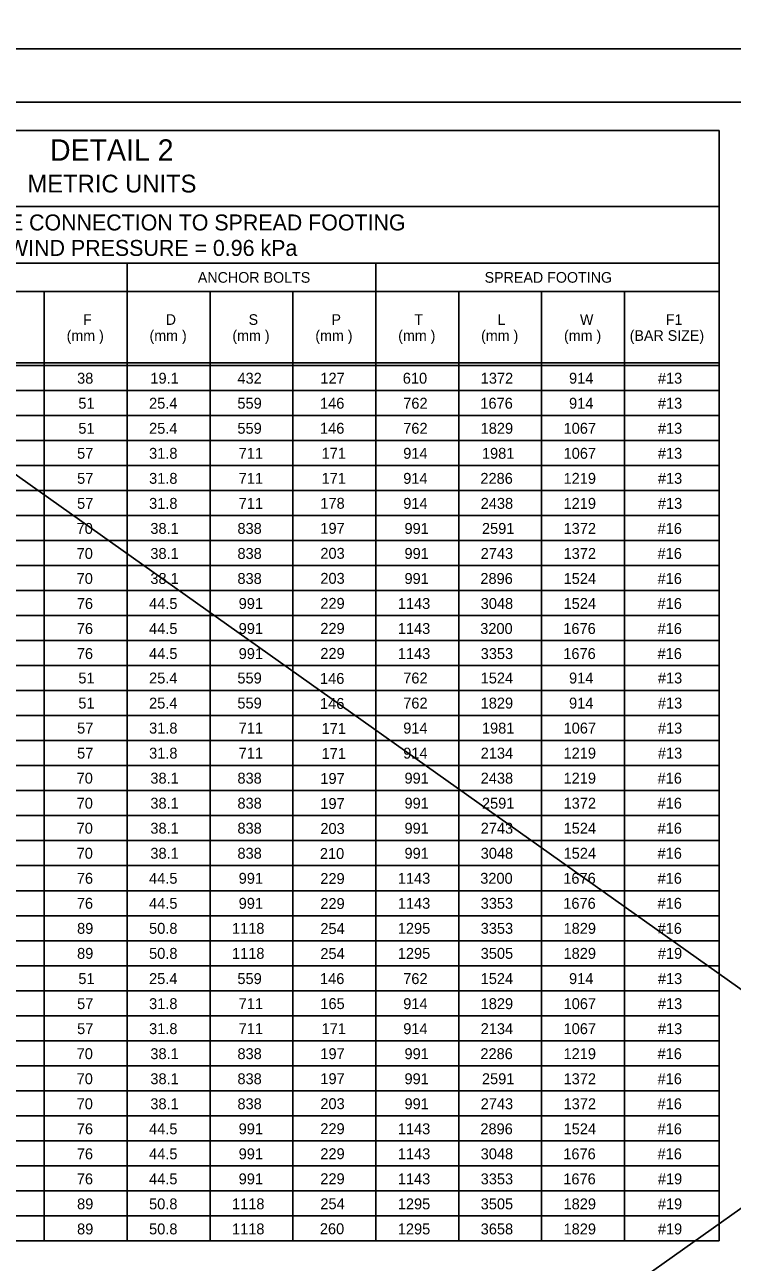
# Model space of a CAD drawing. Extents: x 3475 to 6558, y -3780 to 1166.
# Drawn here: x 5627.2 to 5826.3, y -957.8 to -609.5 of the extents above; entities that cross this region are included whole.
import ezdxf

# ---------------------------------------------------------------- set-up
doc = ezdxf.new("R2010")
doc.units = 0
for name, color, linetype in [('1', 7, 'Continuous'), ('2', 7, 'Continuous'), ('PLT-BNDY', 7, 'Continuous')]:
    doc.layers.add(name, color=color, linetype=linetype)

msp = doc.modelspace()

# ---------------------------------------------------------------- linework, layer by layer
at = {"layer": '1'}
for p, q in [((6267.74, -630.59), (5473.63, -1194.98)), ((5475.9, -630.59), (6271.14, -1194.98)), ((5822.67, -639.3), (5491.33, -639.3)), ((5822.67, -639.3), (5822.67, -951.79)), ((5822.67, -660.64), (5491.33, -660.64)), ((5491.33, -676.64), (5822.67, -676.64)), ((5656, -676.64), (5656, -951.79)), ((5726, -676.64), (5726, -951.79)), ((5491.33, -684.64), (5822.67, -684.64)), ((5632.67, -684.64), (5632.67, -951.79)), ((5679.34, -684.64), (5679.34, -951.79)), ((5702.67, -684.64), (5702.67, -951.79)), ((5749.34, -684.64), (5749.34, -951.79)), ((5772.67, -684.64), (5772.67, -951.79)), ((5796.01, -684.64), (5796.01, -951.79)), ((5491.33, -704.64), (5822.67, -704.64)), ((5491.33, -705.39), (5822.67, -705.39)), ((5512.67, -712.43), (5822.67, -712.43)), ((5512.67, -719.47), (5822.67, -719.47)), ((5512.67, -726.51), (5822.67, -726.51)), ((5512.67, -733.55), (5822.67, -733.55)), ((5512.67, -740.59), (5822.67, -740.59)), ((5512.67, -747.63), (5822.67, -747.63)), ((5512.67, -754.67), (5822.67, -754.67)), ((5512.67, -761.71), (5822.67, -761.71)), ((5512.67, -768.75), (5822.67, -768.75)), ((5512.67, -775.79), (5822.67, -775.79)), ((5512.67, -782.83), (5822.67, -782.83)), ((5491.33, -789.87), (5822.67, -789.87)), ((5512.67, -796.91), (5822.67, -796.91)), ((5512.67, -803.95), (5822.67, -803.95)), ((5512.67, -810.99), (5822.67, -810.99)), ((5512.67, -818.03), (5822.67, -818.03)), ((5512.67, -825.07), (5822.67, -825.07)), ((5512.67, -832.11), (5822.67, -832.11)), ((5512.67, -839.15), (5822.67, -839.15)), ((5512.67, -846.19), (5822.67, -846.19)), ((5512.67, -853.23), (5822.67, -853.23)), ((5512.67, -860.27), (5822.67, -860.27)), ((5512.67, -867.31), (5822.67, -867.31)), ((5491.33, -874.35), (5822.67, -874.35)), ((5512.67, -881.39), (5822.67, -881.39)), ((5512.67, -888.43), (5822.67, -888.43)), ((5512.67, -895.47), (5822.67, -895.47)), ((5512.67, -902.51), (5822.67, -902.51)), ((5512.67, -909.55), (5822.67, -909.55)), ((5512.67, -916.59), (5822.67, -916.59)), ((5512.67, -923.63), (5822.67, -923.63)), ((5512.67, -930.67), (5822.67, -930.67)), ((5512.67, -937.71), (5822.67, -937.71)), ((5512.67, -944.75), (5822.67, -944.75)), ((5491.33, -951.79), (5822.67, -951.79))]:
    msp.add_line(p, q, dxfattribs=at)
at = {"layer": '2'}
msp.add_line((5483.34, -631.31), (6269.34, -631.31), dxfattribs=at)
at = {"layer": 'PLT-BNDY'}
for points in [[(5443.34, -22.31), (6284.34, -22.31), (6284.34, -616.31), (5443.34, -616.31)], [(5443.34, -616.31), (6284.34, -616.31), (6284.34, -1210.31), (5443.34, -1210.31)]]:
    msp.add_lwpolyline(points, close=True, dxfattribs=at)

# ---------------------------------------------------------------- texts
at = {"layer": '1'}
for s, height, p in [('DETAIL 2', 6, (5634.3, -647.79)), ('METRIC UNITS', 5.0001, (5627.97, -656.74)), ('STEEL POST WITH BASE PLATE CONNECTION TO SPREAD FOOTING', 4.5001, (5534.1, -667.43)), ('HEIGHT ZONE 0-4267    WIND PRESSURE = 0.96 kPa', 4.5001, (5554.26, -674.6)), ('ANCHOR BOLTS', 3, (5675.91, -682.14)), ('SPREAD FOOTING', 3, (5756.63, -682.14)), ('F', 3, (5643.59, -694)), ('D', 3, (5666.87, -694)), ('S', 3, (5690.21, -694)), ('P', 3, (5713.53, -694)), ('T', 3, (5736.81, -694)), ('L', 3, (5760.27, -694)), ('W', 3, (5783.47, -694)), ('F1', 3, (5807.64, -694)), ('(mm )', 3, (5638.98, -698.5)), ('(mm )', 3, (5662.31, -698.5)), ('(mm )', 3, (5685.64, -698.5)), ('(mm )', 3, (5708.98, -698.5)), ('(mm )', 3, (5732.31, -698.5)), ('(mm )', 3, (5755.64, -698.5)), ('(mm )', 3, (5778.98, -698.5)), ('(BAR SIZE)', 3, (5797.47, -698.5)), ('38', 3.07, (5641.93, -710.55)), ('19.1', 3.07, (5662.55, -710.55)), ('432', 3.07, (5687.06, -710.55)), ('127', 3.07, (5710.4, -710.55)), ('610', 3.07, (5733.6, -710.55)), ('1372', 3.07, (5755.53, -710.55)), ('914', 3.07, (5780.4, -710.55)), ('#13', 3.07, (5805.4, -710.55)), ('51', 3.07, (5642.28, -717.59)), ('25.4', 3.07, (5662.19, -717.59)), ('559', 3.07, (5687.05, -717.59)), ('146', 3.07, (5710.31, -717.59)), ('762', 3.07, (5733.73, -717.59)), ('1676', 3.07, (5755.44, -717.59)), ('914', 3.07, (5780.4, -717.59)), ('#13', 3.07, (5805.4, -717.59)), ('51', 3.07, (5642.28, -724.64)), ('25.4', 3.07, (5662.19, -724.64)), ('559', 3.07, (5687.05, -724.64)), ('146', 3.07, (5710.31, -724.63)), ('762', 3.07, (5733.73, -724.64)), ('1829', 3.07, (5755.52, -724.64)), ('1067', 3.07, (5778.86, -724.64)), ('#13', 3.07, (5805.4, -724.64)), ('57', 3.07, (5641.93, -731.68)), ('31.8', 3.07, (5662.19, -731.68)), ('711', 3.07, (5687.41, -731.68)), ('171', 3.07, (5710.75, -731.67)), ('914', 3.07, (5733.73, -731.68)), ('1981', 3.07, (5755.88, -731.68)), ('1067', 3.07, (5778.86, -731.68)), ('#13', 3.07, (5805.4, -731.68)), ('57', 3.07, (5641.93, -738.73)), ('31.8', 3.07, (5662.19, -738.73)), ('711', 3.07, (5687.41, -738.73)), ('171', 3.07, (5710.75, -738.71)), ('914', 3.07, (5733.73, -738.73)), ('2286', 3.07, (5755.44, -738.73)), ('1219', 3.07, (5778.85, -738.73)), ('#13', 3.07, (5805.4, -738.73)), ('57', 3.07, (5641.93, -745.77)), ('31.8', 3.07, (5662.19, -745.77)), ('711', 3.07, (5687.41, -745.77)), ('178', 3.07, (5710.4, -745.75)), ('914', 3.07, (5733.73, -745.77)), ('2438', 3.07, (5755.53, -745.77)), ('1219', 3.07, (5778.85, -745.77)), ('#13', 3.07, (5805.4, -745.77)), ('70', 3.07, (5641.8, -752.82)), ('38.1', 3.07, (5662.55, -752.82)), ('838', 3.07, (5687.06, -752.82)), ('197', 3.07, (5710.4, -752.79)), ('991', 3.07, (5734.08, -752.82)), ('2591', 3.07, (5755.88, -752.82)), ('1372', 3.07, (5778.86, -752.82)), ('#16', 3.07, (5805.31, -752.82)), ('70', 3.07, (5641.8, -759.86)), ('38.1', 3.07, (5662.55, -759.86)), ('838', 3.07, (5687.06, -759.86)), ('203', 3.07, (5710.4, -759.83)), ('991', 3.07, (5734.08, -759.86)), ('2743', 3.07, (5755.53, -759.86)), ('1372', 3.07, (5778.86, -759.86)), ('#16', 3.07, (5805.31, -759.86)), ('70', 3.07, (5641.8, -766.91)), ('38.1', 3.07, (5662.55, -766.91)), ('838', 3.07, (5687.06, -766.91)), ('203', 3.07, (5710.4, -766.87)), ('991', 3.07, (5734.08, -766.91)), ('2896', 3.07, (5755.44, -766.91)), ('1524', 3.07, (5778.86, -766.91)), ('#16', 3.07, (5805.31, -766.91)), ('76', 3.07, (5641.85, -773.95)), ('44.5', 3.07, (5662.19, -773.95)), ('991', 3.07, (5687.41, -773.95)), ('229', 3.07, (5710.39, -773.91)), ('1143', 3.07, (5732.2, -773.95)), ('3048', 3.07, (5755.53, -773.95)), ('1524', 3.07, (5778.86, -773.95)), ('#16', 3.07, (5805.31, -773.95)), ('76', 3.07, (5641.85, -780.99)), ('44.5', 3.07, (5662.19, -780.99)), ('991', 3.07, (5687.41, -780.99)), ('229', 3.07, (5710.39, -780.95)), ('1143', 3.07, (5732.2, -780.99)), ('3200', 3.07, (5755.4, -780.99)), ('1676', 3.07, (5778.78, -780.99)), ('#16', 3.07, (5805.31, -780.99)), ('76', 3.07, (5641.85, -788.04)), ('44.5', 3.07, (5662.19, -788.04)), ('991', 3.07, (5687.41, -788.04)), ('229', 3.07, (5710.39, -787.99)), ('1143', 3.07, (5732.2, -788.04)), ('3353', 3.07, (5755.53, -788.04)), ('1676', 3.07, (5778.78, -788.04)), ('#16', 3.07, (5805.31, -788.04)), ('51', 3.07, (5642.28, -794.92)), ('25.4', 3.07, (5662.19, -794.92)), ('559', 3.07, (5687.05, -794.92)), ('146', 3.07, (5710.31, -795.03)), ('762', 3.07, (5733.73, -794.92)), ('1524', 3.07, (5755.53, -794.92)), ('914', 3.07, (5780.4, -794.92)), ('#13', 3.07, (5805.4, -794.92)), ('51', 3.07, (5642.28, -801.97)), ('25.4', 3.07, (5662.19, -801.97)), ('559', 3.07, (5687.05, -801.97)), ('146', 3.07, (5710.31, -802.07)), ('762', 3.07, (5733.73, -801.97)), ('1829', 3.07, (5755.52, -801.97)), ('914', 3.07, (5780.4, -801.97)), ('#13', 3.07, (5805.4, -801.97)), ('57', 3.07, (5641.93, -809.01)), ('31.8', 3.07, (5662.19, -809.01)), ('711', 3.07, (5687.41, -809.01)), ('171', 3.07, (5710.75, -809.11)), ('914', 3.07, (5733.73, -809.01)), ('1981', 3.07, (5755.88, -809.01)), ('1067', 3.07, (5778.86, -809.01)), ('#13', 3.07, (5805.4, -809.01)), ('57', 3.07, (5641.93, -816.06)), ('31.8', 3.07, (5662.19, -816.06)), ('711', 3.07, (5687.41, -816.06)), ('171', 3.07, (5710.75, -816.15)), ('914', 3.07, (5733.73, -816.06)), ('2134', 3.07, (5755.53, -816.06)), ('1219', 3.07, (5778.85, -816.06)), ('#13', 3.07, (5805.4, -816.06)), ('70', 3.07, (5641.8, -823.1)), ('38.1', 3.07, (5662.55, -823.1)), ('838', 3.07, (5687.06, -823.1)), ('197', 3.07, (5710.4, -823.19)), ('991', 3.07, (5734.08, -823.1)), ('2438', 3.07, (5755.53, -823.1)), ('1219', 3.07, (5778.85, -823.1)), ('#16', 3.07, (5805.31, -823.1)), ('70', 3.07, (5641.8, -830.15)), ('38.1', 3.07, (5662.55, -830.15)), ('838', 3.07, (5687.06, -830.15)), ('197', 3.07, (5710.4, -830.23)), ('991', 3.07, (5734.08, -830.15)), ('2591', 3.07, (5755.88, -830.15)), ('1372', 3.07, (5778.86, -830.15)), ('#16', 3.07, (5805.31, -830.15)), ('70', 3.07, (5641.8, -837.19)), ('38.1', 3.07, (5662.55, -837.19)), ('838', 3.07, (5687.06, -837.19)), ('203', 3.07, (5710.4, -837.27)), ('991', 3.07, (5734.08, -837.19)), ('2743', 3.07, (5755.53, -837.19)), ('1524', 3.07, (5778.86, -837.19)), ('#16', 3.07, (5805.31, -837.19)), ('70', 3.07, (5641.8, -844.24)), ('38.1', 3.07, (5662.55, -844.24)), ('838', 3.07, (5687.06, -844.24)), ('210', 3.07, (5710.26, -844.31)), ('991', 3.07, (5734.08, -844.24)), ('3048', 3.07, (5755.53, -844.24)), ('1524', 3.07, (5778.86, -844.24)), ('#16', 3.07, (5805.31, -844.24)), ('76', 3.07, (5641.85, -851.28)), ('44.5', 3.07, (5662.19, -851.28)), ('991', 3.07, (5687.41, -851.28)), ('229', 3.07, (5710.39, -851.35)), ('1143', 3.07, (5732.2, -851.28)), ('3200', 3.07, (5755.4, -851.28)), ('1676', 3.07, (5778.78, -851.28)), ('#16', 3.07, (5805.31, -851.28)), ('76', 3.07, (5641.85, -858.32)), ('44.5', 3.07, (5662.19, -858.32)), ('991', 3.07, (5687.41, -858.32)), ('229', 3.07, (5710.39, -858.39)), ('1143', 3.07, (5732.2, -858.32)), ('3353', 3.07, (5755.53, -858.32)), ('1676', 3.07, (5778.78, -858.32)), ('#16', 3.07, (5805.31, -858.32)), ('89', 3.07, (5641.92, -865.37)), ('50.8', 3.07, (5662.19, -865.37)), ('1118', 3.07, (5685.53, -865.37)), ('254', 3.07, (5710.4, -865.43)), ('1295', 3.07, (5732.2, -865.37)), ('3353', 3.07, (5755.53, -865.37)), ('1829', 3.07, (5778.85, -865.37)), ('#16', 3.07, (5805.31, -865.37)), ('89', 3.07, (5641.92, -872.41)), ('50.8', 3.07, (5662.19, -872.41)), ('1118', 3.07, (5685.53, -872.41)), ('254', 3.07, (5710.4, -872.47)), ('1295', 3.07, (5732.2, -872.41)), ('3505', 3.07, (5755.53, -872.41)), ('1829', 3.07, (5778.85, -872.41)), ('#19', 3.07, (5805.39, -872.41)), ('51', 3.07, (5642.28, -879.51)), ('25.4', 3.07, (5662.19, -879.51)), ('559', 3.07, (5687.05, -879.51)), ('146', 3.07, (5710.31, -879.51)), ('762', 3.07, (5733.73, -879.51)), ('1524', 3.07, (5755.53, -879.51)), ('914', 3.07, (5780.4, -879.51)), ('#13', 3.07, (5805.4, -879.51)), ('57', 3.07, (5641.93, -886.56)), ('31.8', 3.07, (5662.19, -886.56)), ('711', 3.07, (5687.41, -886.56)), ('165', 3.07, (5710.4, -886.55)), ('914', 3.07, (5733.73, -886.56)), ('1829', 3.07, (5755.52, -886.56)), ('1067', 3.07, (5778.86, -886.56)), ('#13', 3.07, (5805.4, -886.56)), ('57', 3.07, (5641.93, -893.6)), ('31.8', 3.07, (5662.19, -893.6)), ('711', 3.07, (5687.41, -893.6)), ('171', 3.07, (5710.75, -893.59)), ('914', 3.07, (5733.73, -893.6)), ('2134', 3.07, (5755.53, -893.6)), ('1067', 3.07, (5778.86, -893.6)), ('#13', 3.07, (5805.4, -893.6)), ('70', 3.07, (5641.8, -900.64)), ('38.1', 3.07, (5662.55, -900.64)), ('838', 3.07, (5687.06, -900.64)), ('197', 3.07, (5710.4, -900.63)), ('991', 3.07, (5734.08, -900.64)), ('2286', 3.07, (5755.44, -900.64)), ('1219', 3.07, (5778.85, -900.64)), ('#16', 3.07, (5805.31, -900.64)), ('70', 3.07, (5641.8, -907.69)), ('38.1', 3.07, (5662.55, -907.69)), ('838', 3.07, (5687.06, -907.69)), ('197', 3.07, (5710.4, -907.67)), ('991', 3.07, (5734.08, -907.69)), ('2591', 3.07, (5755.88, -907.69)), ('1372', 3.07, (5778.86, -907.69)), ('#16', 3.07, (5805.31, -907.69)), ('70', 3.07, (5641.8, -914.73)), ('38.1', 3.07, (5662.55, -914.73)), ('838', 3.07, (5687.06, -914.73)), ('203', 3.07, (5710.4, -914.71)), ('991', 3.07, (5734.08, -914.73)), ('2743', 3.07, (5755.53, -914.73)), ('1372', 3.07, (5778.86, -914.73)), ('#16', 3.07, (5805.31, -914.73)), ('76', 3.07, (5641.85, -921.78)), ('44.5', 3.07, (5662.19, -921.78)), ('991', 3.07, (5687.41, -921.78)), ('229', 3.07, (5710.39, -921.75)), ('1143', 3.07, (5732.2, -921.78)), ('2896', 3.07, (5755.44, -921.78)), ('1524', 3.07, (5778.86, -921.78)), ('#16', 3.07, (5805.31, -921.78)), ('76', 3.07, (5641.85, -928.82)), ('44.5', 3.07, (5662.19, -928.82)), ('991', 3.07, (5687.41, -928.82)), ('229', 3.07, (5710.39, -928.79)), ('1143', 3.07, (5732.2, -928.82)), ('3048', 3.07, (5755.53, -928.82)), ('1676', 3.07, (5778.78, -928.82)), ('#16', 3.07, (5805.31, -928.82)), ('76', 3.07, (5641.85, -935.87)), ('44.5', 3.07, (5662.19, -935.87)), ('991', 3.07, (5687.41, -935.87)), ('229', 3.07, (5710.39, -935.83)), ('1143', 3.07, (5732.2, -935.87)), ('3353', 3.07, (5755.53, -935.87)), ('1676', 3.07, (5778.78, -935.87)), ('#19', 3.07, (5805.39, -935.87)), ('89', 3.07, (5641.92, -942.91)), ('50.8', 3.07, (5662.19, -942.91)), ('1118', 3.07, (5685.53, -942.91)), ('254', 3.07, (5710.4, -942.87)), ('1295', 3.07, (5732.2, -942.91)), ('3505', 3.07, (5755.53, -942.91)), ('1829', 3.07, (5778.85, -942.91)), ('#19', 3.07, (5805.39, -942.91)), ('89', 3.07, (5641.92, -949.96)), ('50.8', 3.07, (5662.19, -949.96)), ('1118', 3.07, (5685.53, -949.96)), ('260', 3.07, (5710.26, -949.91)), ('1295', 3.07, (5732.2, -949.96)), ('3658', 3.07, (5755.53, -949.96)), ('1829', 3.07, (5778.85, -949.96)), ('#19', 3.07, (5805.39, -949.96))]:
    msp.add_text(s, height=height, dxfattribs=at).set_placement(p)

doc.saveas('drawing.dxf')
